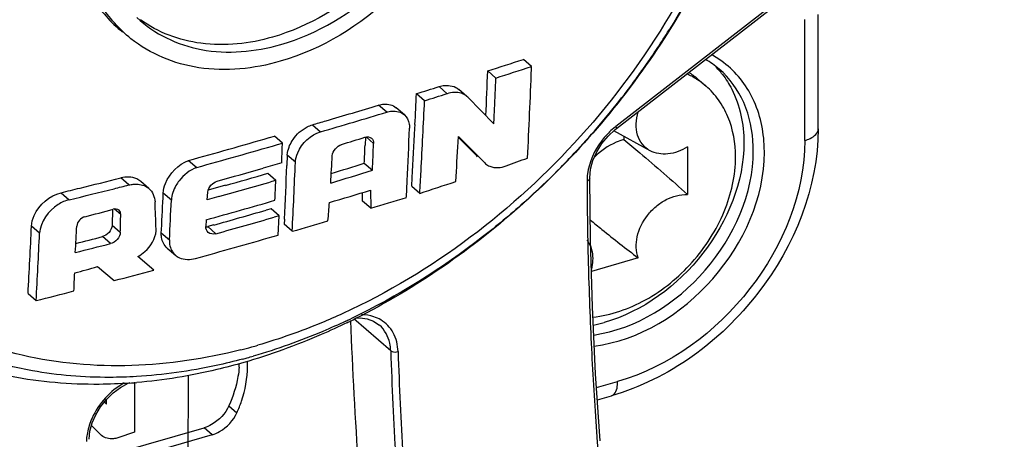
# Model space of a CAD drawing. Header units: millimetres. Extents: x 0 to 420, y 0 to 297.
# Tile 309 of 502: x 357.162 to 358.992, y 131.948 to 132.729. Entities that reach past the tile are written whole.
import ezdxf

# ---------------------------------------------------------------- set-up
doc = ezdxf.new("R2010")
doc.units = ezdxf.units.MM
doc.header["$LTSCALE"] = 23.1
doc.layers.get('0').update_dxf_attribs({"linetype": 'CONTINUOUS'})
doc.layers.add('COURBES', color=7, linetype='CONTINUOUS')

msp = doc.modelspace()

# ---------------------------------------------------------------- linework, layer by layer
at = {"color": 7, "linetype": 'CONTINUOUS'}
for p, q in [((358.9907, 133.0897), (358.2698, 132.5297)), ((358.271, 132.5262), (358.9919, 133.0862)), ((358.646, 132.5253), (358.646, 132.7379)), ((358.621, 132.5037), (358.621, 132.7289)), ((358.1131, 132.6415), (358.0981, 132.6546)), ((358.113, 132.6369), (358.1131, 132.6415)), ((358.0469, 132.62), (358.0318, 132.6331)), ((357.9562, 132.5909), (357.9412, 132.604)), ((358.4225, 132.6179), (358.4375, 132.6049)), ((357.9143, 132.5778), (357.8993, 132.5909)), ((357.993, 132.5857), (357.978, 132.5988)), ((357.9946, 132.5843), (357.9931, 132.5857)), ((358.0432, 132.5349), (357.9946, 132.5843)), ((357.844, 132.5565), (357.829, 132.5696)), ((357.8768, 132.5517), (357.8617, 132.5648)), ((358.3098, 132.5563), (358.3115, 132.5568)), ((357.7062, 132.533), (357.7212, 132.52)), ((357.8962, 132.5263), (357.8966, 132.5334)), ((357.6259, 132.5091), (357.6352, 132.5119)), ((357.6503, 132.4988), (357.6352, 132.5119)), ((357.8045, 132.5099), (357.8039, 132.4951)), ((357.8196, 132.4985), (357.8061, 132.5103)), ((357.9768, 132.501), (357.9774, 132.511)), ((357.9774, 132.511), (358.0264, 132.462)), ((358.2439, 132.4979), (358.2555, 132.512)), ((358.2555, 132.512), (358.2687, 132.5244)), ((358.3335, 132.4848), (358.266, 132.5218)), ((358.2687, 132.5244), (358.271, 132.5262)), ((358.2848, 132.5115), (358.2848, 132.5058)), ((357.6409, 132.4961), (357.6503, 132.4988)), ((357.6501, 132.4954), (357.6503, 132.4988)), ((358.0113, 132.4751), (357.9772, 132.5091)), ((358.2344, 132.4826), (358.2439, 132.4979)), ((358.403, 132.4918), (358.403, 132.4033)), ((358.5254, 132.4848), (358.5252, 132.4931)), ((357.6593, 132.4763), (357.6585, 132.4575)), ((357.6593, 132.4763), (357.6599, 132.4815)), ((357.6744, 132.4632), (357.6593, 132.4763)), ((358.0113, 132.4751), (358.0027, 132.4837)), ((358.0113, 132.4751), (358.0127, 132.4738)), ((358.0127, 132.4737), (358.0113, 132.4751)), ((358.2274, 132.4665), (358.2344, 132.4826)), ((358.5459, 132.482), (358.5457, 132.4908)), ((357.4758, 132.4667), (357.4909, 132.4537)), ((357.6488, 132.4622), (357.6143, 132.4523)), ((357.6488, 132.4622), (357.649, 132.4678)), ((357.6488, 132.4622), (357.649, 132.4678)), ((357.8023, 132.4614), (357.8174, 132.4483)), ((358.0181, 132.4702), (358.0264, 132.462)), ((358.0264, 132.462), (358.0278, 132.4606)), ((358.223, 132.4502), (358.2274, 132.4665)), ((357.623, 132.4428), (357.6381, 132.4297)), ((358.2213, 132.4343), (358.223, 132.4502)), ((357.3647, 132.421), (357.3496, 132.4341)), ((357.4021, 132.4144), (357.3871, 132.4275)), ((357.5445, 132.4204), (357.5124, 132.4113)), ((357.8807, 132.3981), (357.8822, 132.4286)), ((357.8904, 132.4186), (357.8913, 132.435)), ((357.8904, 132.4186), (357.9054, 132.4055)), ((358.2213, 132.4328), (358.2213, 132.4343)), ((358.2227, 132.3191), (358.2213, 132.4327)), ((357.2388, 132.4066), (357.2539, 132.3935)), ((357.4438, 132.3928), (357.4287, 132.4058)), ((357.5104, 132.3935), (357.5116, 132.4079)), ((357.7992, 132.391), (357.7991, 132.4069)), ((357.814, 132.4114), (357.8143, 132.3779)), ((357.5318, 132.3995), (357.5104, 132.3935)), ((357.8143, 132.3779), (357.7992, 132.391)), ((357.8142, 132.3849), (357.8143, 132.3779)), ((357.3345, 132.3756), (357.3338, 132.3461)), ((357.3497, 132.3664), (357.3383, 132.3763)), ((357.6291, 132.3769), (357.6197, 132.3742)), ((357.6442, 132.3638), (357.6291, 132.3769)), ((357.6442, 132.3638), (357.6348, 132.3611)), ((357.6423, 132.3279), (357.6442, 132.3638)), ((357.3338, 132.3461), (357.3488, 132.3331)), ((357.5085, 132.3563), (357.5079, 132.3439)), ((357.5226, 132.3466), (357.5116, 132.3435)), ((357.6538, 132.3575), (357.6533, 132.348)), ((357.6684, 132.3349), (357.6533, 132.348)), ((357.1989, 132.3311), (357.1838, 132.3442)), ((357.4153, 132.3359), (357.4153, 132.3389)), ((357.4251, 132.332), (357.4255, 132.3384)), ((357.4251, 132.332), (357.4402, 132.319)), ((357.5116, 132.3435), (357.5267, 132.3304)), ((357.6329, 132.3252), (357.6423, 132.3279)), ((357.3306, 132.3119), (357.3155, 132.325)), ((358.2176, 132.3189), (358.2176, 132.3163)), ((358.2177, 132.3189), (358.2177, 132.3164)), ((358.2263, 132.1946), (358.2227, 132.3191)), ((357.4361, 132.3036), (357.4512, 132.2905)), ((357.4112, 132.2624), (357.3817, 132.2882)), ((358.3115, 132.2854), (358.2244, 132.2603)), ((357.3063, 132.2691), (357.3372, 132.2431)), ((357.1774, 132.219), (357.1925, 132.2059)), ((358.2323, 132.0694), (358.2263, 132.1946)), ((357.8515, 132.1127), (357.7831, 132.1721)), ((357.7856, 132.1734), (357.7948, 132.1738)), ((357.7948, 132.1738), (357.8078, 132.1719)), ((357.8078, 132.1719), (357.8195, 132.1676)), ((357.8195, 132.1676), (357.8296, 132.161)), ((357.8296, 132.161), (357.8306, 132.1602)), ((357.8306, 132.1602), (357.8305, 132.1603)), ((357.3492, 132.0443), (357.3636, 132.0523)), ((357.3636, 132.0523), (357.3665, 132.0534)), ((357.375, 132.054), (357.3753, 131.9609)), ((358.2406, 131.945), (358.2323, 132.0694)), ((358.234, 132.0441), (358.2731, 132.0554)), ((357.3231, 132.022), (357.3355, 132.0341)), ((357.3355, 132.0341), (357.3492, 132.0443)), ((357.3122, 132.0083), (357.3231, 132.022)), ((357.3193, 132.0172), (357.3232, 132.0132)), ((357.3232, 132.0132), (357.3232, 132.0221)), ((358.2355, 132.0214), (358.262, 132.029)), ((357.3034, 131.9936), (357.3122, 132.0083)), ((357.5506, 132.0104), (357.5656, 131.9974)), ((357.2968, 131.9783), (357.3034, 131.9936)), ((357.2891, 131.907), (357.5046, 131.9692)), ((357.2908, 131.9479), (357.2925, 131.963)), ((357.2925, 131.963), (357.2968, 131.9783)), ((357.3129, 131.9562), (357.2954, 131.9734)), ((357.3753, 131.9609), (357.3445, 131.9507)), ((357.5196, 131.9562), (357.5046, 131.9692)), ((357.5196, 131.9562), (357.2884, 131.8895)), ((357.3141, 131.9551), (357.3129, 131.9562))]:
    msp.add_line(p, q, dxfattribs=at)
for centre, radius, start, end in [((357.1229, 133.4845), 1.4674, 324.5602, 327.7087), ((357.1303, 133.4797), 1.4585, 327.711, 328.1385), ((358.3617, 132.5051), 0.1801, 52.9462, 61.5236), ((354.0831, 144.9155), 12.9015, 287.82215, 288.13153), ((354.0974, 144.9093), 12.9083, 287.81582, 288.12505), ((358.3547, 132.5124), 0.1641, 49.1585, 60.1617), ((358.3321, 132.5223), 0.1714, 37.4952, 44.4989), ((345.2076, 133.1455), 12.8345, 357.34103, 357.71194), ((345.1625, 133.1333), 12.8946, 357.46401, 357.71881), ((345.5704, 133.1044), 12.5513, 357.10795, 357.86542), ((357.1195, 133.4869), 1.4715, 323.3858, 324.5619), ((358.3391, 132.4901), 0.1512, 57.7432, 65.5278), ((358.3261, 132.5066), 0.1472, 49.1255, 57.4395), ((353.974, 145.2074), 13.213, 287.28215, 287.47265), ((357.1187, 133.4875), 1.4725, 320.812, 323.3842), ((358.3407, 132.493), 0.1479, 56.8211, 57.7117), ((358.3412, 132.4937), 0.1471, 49.1241, 56.8228), ((345.5815, 133.1448), 12.3302, 357.15808, 357.42539), ((353.9652, 145.2738), 13.296, 287.27856, 287.46787), ((357.9748, 132.5646), 0.0279, 49.0927, 57.8089), ((353.8917, 145.5853), 13.5982, 286.40132, 286.83051), ((345.2955, 133.1428), 12.6315, 356.84011, 357.43623), ((353.9027, 145.5871), 13.6136, 286.28971, 286.82893), ((345.737, 133.107), 12.3194, 357.33811, 357.46779), ((357.1089, 133.4955), 1.4852, 319.3175, 320.8123), ((354.0129, 145.1693), 13.1649, 286.29238, 286.40666), ((358.3573, 132.4173), 0.1425, 128.4754, 134.0537), ((358.3542, 132.4211), 0.1375, 127.8409, 128.4479), ((345.3001, 133.023), 12.5961, 357.29543, 357.7424), ((345.1341, 133.165), 12.7781, 356.7248, 357.13462), ((357.1022, 133.5013), 1.494, 316.8775, 319.3172), ((353.7552, 145.918), 13.9564, 285.46131, 286.10133), ((353.7561, 145.9542), 14.0076, 285.4635, 286.10117), ((344.8714, 133.0102), 12.7891, 357.56917, 357.69326), ((353.7929, 145.5477), 13.6409, 286.90841, 287.09832), ((345.2678, 133.0432), 12.548, 357.34241, 357.49628), ((345.2127, 133.0314), 12.6182, 357.35146, 357.57969), ((345.4164, 133.2195), 12.5809, 356.39045, 356.72588), ((345.1593, 133.1929), 12.604, 356.50478, 356.73685), ((357.1006, 133.5027), 1.4961, 315.4851, 316.8784), ((345.1208, 133.0012), 12.5495, 357.05973, 357.51715), ((345.1519, 132.9854), 12.5333, 357.02467, 357.61183), ((353.7879, 145.3671), 13.5156, 287.00683, 287.27896), ((353.5895, 144.7018), 13.0378, 290.08171, 290.26681), ((353.757, 145.9095), 13.9991, 285.63148, 285.99387), ((353.789, 145.7243), 13.8239, 285.76344, 286.10203), ((353.7692, 145.465), 13.6316, 286.93494, 287.27565), ((345.5419, 133.1294), 12.3847, 356.64914, 356.83913), ((357.1052, 133.4981), 1.4897, 312.6231, 315.4871), ((353.7152, 146.8505), 14.8675, 283.84926, 284.14955), ((353.8859, 146.2085), 14.2196, 284.04682, 284.16085), ((353.7647, 145.8479), 13.966, 285.64839, 286.10151), ((345.0596, 132.9988), 12.5913, 357.24, 357.40952), ((353.8383, 144.9407), 13.1785, 287.97585, 288.28206), ((365.0656, 132.4512), 6.8493, 180.19118, 181.10702), ((354.0234, 145.587), 13.5669, 283.7099, 283.86286), ((353.7768, 146.6431), 14.6677, 283.71305, 284.04833), ((344.1957, 133.01), 13.2468, 357.0941, 357.38597), ((353.8452, 145.4405), 13.6201, 286.60545, 286.94129), ((357.1133, 133.4894), 1.4778, 311.7888, 312.621), ((344.54, 131.8843), 12.8833, 2.02226, 2.24698), ((344.8554, 132.9637), 12.6013, 357.06697, 357.40306), ((353.759, 145.8246), 13.9805, 285.55689, 286.10129), ((345.387, 133.3472), 12.3877, 355.40292, 355.56099), ((353.9363, 145.2443), 13.4382, 286.77309, 287.06908), ((353.5731, 146.4354), 14.5543, 284.76732, 284.98277), ((344.6599, 132.6795), 12.6937, 358.43598, 358.58655), ((353.7331, 145.8399), 14.0154, 285.68711, 286.09976), ((353.7627, 145.7749), 13.9615, 285.64024, 286.10144), ((353.8755, 145.4446), 13.6474, 286.13622, 286.42696), ((344.7607, 132.9173), 12.4363, 356.78125, 357.35885), ((344.7173, 132.9052), 12.4947, 356.79165, 357.36661), ((344.6888, 133.0136), 12.5969, 356.73173, 356.95612), ((357.5061, 132.3634), 0.0207, 275.4555, 281.5911), ((357.5059, 132.3644), 0.0217, 281.5673, 285.3571), ((353.7265, 146.4436), 14.584, 284.04258, 284.30742), ((353.7388, 146.3529), 14.4768, 284.10256, 284.30399), ((353.7537, 145.7642), 13.9877, 285.4874, 286.10105), ((364.9949, 132.4499), 6.7786, 181.12934, 181.60842), ((344.8511, 132.7702), 12.4236, 357.47986, 357.63476), ((353.4061, 146.3188), 14.581, 285.34249, 285.51447), ((353.7657, 146.0981), 14.3079, 284.45501, 284.76119), ((364.936, 132.4482), 6.7196, 181.60806, 182.33147), ((353.5756, 146.4378), 14.6843, 284.2593, 284.54192), ((357.2347, 133.305), 1.2561, 295.1393, 295.3566), ((357.2009, 133.3392), 1.305, 295.852, 296.1942), ((357.233, 133.3085), 1.26, 295.3566, 295.5991), ((364.7255, 132.4073), 6.9528, 181.96488, 184.23956), ((357.1981, 133.345), 1.3116, 296.1943, 296.6223), ((364.835, 132.444), 6.6186, 182.32991, 183.67432), ((358.1695, 132.4373), 0.2833, 281.901, 286.1201), ((357.3174, 133.1162), 1.0339, 284.296, 285.4663), ((357.2105, 133.487), 1.4199, 285.633, 286.1023), ((364.8399, 132.3439), 6.9923, 181.89508, 183.53111), ((364.8474, 132.3422), 6.9861, 181.89525, 183.48833), ((357.2996, 133.1294), 1.0687, 285.0312, 285.4651), ((357.2978, 133.136), 1.0755, 285.4653, 286.1025), ((357.4165, 132.0835), 0.1689, 359.9889, 3.2257), ((357.3874, 132.0968), 0.183, 355.4733, 357.4902), ((357.2991, 132.9983), 0.9482, 274.0652, 274.8644), ((364.6365, 132.4304), 6.4196, 183.66718, 186.43288), ((357.3845, 131.9405), 0.0988, 175.4354, 178.0136), ((357.3928, 131.9397), 0.1071, 169.1221, 175.3866)]:
    msp.add_arc(centre, radius, start, end, dxfattribs=at)
for points, knots in [([(356.8421, 132.2456), (356.7955, 132.2901), (356.7138, 132.3965), (356.6416, 132.5893), (356.62, 132.8058), (356.6605, 133.1176), (356.8353, 133.4992), (357.0716, 133.7446), (357.2086, 133.8442)], [0, 0, 0, 0, 0.105134, 0.21479, 0.331553, 0.456274, 0.723837, 1, 1, 1, 1]), ([(358.5753, 133.3734), (358.575, 133.1317), (358.4393, 132.7569), (358.1127, 132.3785), (357.8991, 132.2293), (357.7858, 132.1725)], [0, 0, 0, 0, 0.485132, 0.745653, 1, 1, 1, 1]), ([(358.5657, 133.3518), (358.5657, 133.2983), (358.5471, 133.0729), (358.4599, 132.8559), (358.3691, 132.7098)], [0, 0, 0, 0, 0.237286, 1, 1, 1, 1]), ([(357.5727, 132.1143), (357.4415, 132.0809), (357.2335, 132.0697), (356.9887, 132.1636), (356.8406, 132.2797), (356.7329, 132.4365), (356.6482, 132.6937), (356.6623, 132.9085), (356.6968, 133.0458)], [0, 0, 0, 0, 0.256973, 0.375679, 0.491432, 0.608701, 0.73148, 1, 1, 1, 1]), ([(358.4868, 132.989), (358.4276, 132.8139), (358.2315, 132.4888), (357.9294, 132.2585), (357.7622, 132.1818)], [0, 0, 0, 0, 0.50121, 1, 1, 1, 1]), ([(357.9442, 132.9852), (357.9161, 132.9168), (357.8297, 132.7943), (357.7005, 132.7159), (357.632, 132.6961)], [0, 0, 0, 0, 0.508769, 1, 1, 1, 1]), ([(357.9938, 132.9824), (357.9645, 132.9044), (357.8694, 132.7635), (357.7238, 132.6736), (357.6462, 132.6512)], [0, 0, 0, 0, 0.507867, 1, 1, 1, 1]), ([(357.647, 132.6824), (357.7156, 132.7022), (357.8449, 132.7806), (357.9315, 132.9032), (357.9596, 132.9716)], [0, 0, 0, 0, 0.491205, 1, 1, 1, 1]), ([(357.283, 132.7954), (357.2871, 132.7866), (357.3052, 132.7529), (357.331, 132.7233), (357.3531, 132.7056)], [0, 0, 0, 0, 0.255025, 1, 1, 1, 1]), ([(357.3687, 132.6931), (357.3467, 132.7107), (357.3212, 132.7399), (357.3032, 132.7732), (357.299, 132.7819)], [0, 0, 0, 0, 0.745056, 1, 1, 1, 1]), ([(357.3798, 132.7323), (357.4122, 132.7019), (357.5023, 132.659), (357.5995, 132.6687), (357.647, 132.6824)], [0, 0, 0, 0, 0.473074, 1, 1, 1, 1]), ([(357.632, 132.6961), (357.5892, 132.6838), (357.5023, 132.6737), (357.4188, 132.7047), (357.3864, 132.7284)], [0, 0, 0, 0, 0.525775, 1, 1, 1, 1]), ([(357.6462, 132.6512), (357.5975, 132.6371), (357.4984, 132.6262), (357.4043, 132.6645), (357.3687, 132.6931)], [0, 0, 0, 0, 0.526271, 1, 1, 1, 1]), ([(358.5458, 132.4908), (358.5448, 132.5219), (358.5322, 132.5824), (358.4932, 132.6314), (358.4702, 132.6488)], [0, 0, 0, 0, 0.518783, 1, 1, 1, 1]), ([(358.5253, 132.4931), (358.5244, 132.5208), (358.5138, 132.5747), (358.4815, 132.6197), (358.462, 132.6365)], [0, 0, 0, 0, 0.51859, 1, 1, 1, 1]), ([(358.4681, 132.6267), (358.4746, 132.6182), (358.4986, 132.5802), (358.5079, 132.534), (358.5079, 132.4999)], [0, 0, 0, 0, 0.239274, 1, 1, 1, 1]), ([(357.9412, 132.604), (357.9446, 132.6051), (357.9569, 132.6078), (357.9711, 132.6048), (357.978, 132.5988)], [0, 0, 0, 0, 0.282026, 1, 1, 1, 1]), ([(358.4924, 132.4734), (358.4924, 132.4987), (358.4859, 132.5366), (358.4622, 132.5797), (358.4462, 132.5973), (358.4375, 132.6049)], [0, 0, 0, 0, 0.518318, 0.761979, 1, 1, 1, 1]), ([(357.9896, 132.5883), (357.9874, 132.5897), (357.977, 132.5944), (357.9646, 132.5935), (357.9562, 132.5909)], [0, 0, 0, 0, 0.23088, 1, 1, 1, 1]), ([(357.829, 132.5696), (357.832, 132.5705), (357.843, 132.5728), (357.8556, 132.5701), (357.8617, 132.5648)], [0, 0, 0, 0, 0.280976, 1, 1, 1, 1]), ([(357.844, 132.5565), (357.8471, 132.5574), (357.858, 132.5597), (357.8706, 132.557), (357.8768, 132.5517)], [0, 0, 0, 0, 0.281295, 1, 1, 1, 1]), ([(357.8768, 132.5517), (357.8818, 132.5474), (357.8861, 132.5383), (357.8865, 132.5292), (357.8864, 132.5268)], [0, 0, 0, 0, 0.727043, 1, 1, 1, 1]), ([(358.3335, 132.4848), (358.3281, 132.4877), (358.3181, 132.4962), (358.3091, 132.5141), (358.3067, 132.5352), (358.3093, 132.5496), (358.3115, 132.5568)], [0, 0, 0, 0, 0.229498, 0.466171, 0.721774, 1, 1, 1, 1]), ([(357.67, 132.5059), (357.6765, 132.5154), (357.6885, 132.5262), (357.7027, 132.532), (357.7062, 132.533)], [0, 0, 0, 0, 0.760459, 1, 1, 1, 1]), ([(358.2698, 132.5297), (358.2703, 132.529), (358.2707, 132.528), (358.2713, 132.5264), (358.271, 132.5262)], [0, 0, 0, 0, 0.693182, 1, 1, 1, 1]), ([(357.6744, 132.4632), (357.6746, 132.4692), (357.681, 132.4941), (357.7027, 132.5146), (357.7212, 132.52)], [0, 0, 0, 0, 0.238605, 1, 1, 1, 1]), ([(358.2583, 132.5197), (358.2527, 132.5143), (358.2331, 132.4922), (358.2202, 132.4637), (358.2172, 132.442)], [0, 0, 0, 0, 0.259658, 1, 1, 1, 1]), ([(358.646, 132.5253), (358.646, 132.4168), (358.5578, 132.1975), (358.3683, 132.0597), (358.262, 132.029)], [0, 0, 0, 0, 0.49517, 1, 1, 1, 1]), ([(358.621, 132.5037), (358.6245, 132.5047), (358.6348, 132.5083), (358.646, 132.5177), (358.646, 132.5253)], [0, 0, 0, 0, 0.325451, 1, 1, 1, 1]), ([(358.2848, 132.5058), (358.2799, 132.5044), (358.2597, 132.4969), (358.2416, 132.4841), (358.23, 132.4726)], [0, 0, 0, 0, 0.24022, 1, 1, 1, 1]), ([(358.5079, 132.4999), (358.5079, 132.4268), (358.4475, 132.2793), (358.32, 132.1859), (358.2481, 132.1651)], [0, 0, 0, 0, 0.494087, 1, 1, 1, 1]), ([(358.621, 132.5037), (358.621, 132.4058), (358.54, 132.2083), (358.3694, 132.0832), (358.2731, 132.0554)], [0, 0, 0, 0, 0.494087, 1, 1, 1, 1]), ([(358.2848, 132.5058), (358.2947, 132.4975), (358.3346, 132.4639), (358.374, 132.4297), (358.403, 132.4033)], [0, 0, 0, 0, 0.24752, 1, 1, 1, 1]), ([(358.403, 132.4918), (358.392, 132.4849), (358.3689, 132.4756), (358.3434, 132.4794), (358.3335, 132.4848)], [0, 0, 0, 0, 0.535507, 1, 1, 1, 1]), ([(358.2272, 132.1752), (358.2612, 132.1789), (358.3307, 132.2033), (358.4161, 132.2734), (358.4759, 132.3667), (358.4924, 132.4388), (358.4924, 132.4734)], [0, 0, 0, 0, 0.239122, 0.498483, 0.758719, 1, 1, 1, 1]), ([(358.2287, 132.1419), (358.3078, 132.1534), (358.455, 132.246), (358.5254, 132.4049), (358.5254, 132.4848)], [0, 0, 0, 0, 0.500036, 1, 1, 1, 1]), ([(358.2297, 132.1214), (358.3135, 132.1321), (358.4706, 132.229), (358.5459, 132.3973), (358.5459, 132.482)], [0, 0, 0, 0, 0.499239, 1, 1, 1, 1]), ([(358.0278, 132.4606), (358.03, 132.4587), (358.0416, 132.4516), (358.0565, 132.4531), (358.0661, 132.4566)], [0, 0, 0, 0, 0.228288, 1, 1, 1, 1]), ([(357.3871, 132.4275), (357.3848, 132.4294), (357.3737, 132.4365), (357.3593, 132.4366), (357.3496, 132.4341)], [0, 0, 0, 0, 0.231688, 1, 1, 1, 1]), ([(357.3647, 132.421), (357.3674, 132.4217), (357.3777, 132.4235), (357.3888, 132.4221), (357.3957, 132.4187)], [0, 0, 0, 0, 0.271039, 1, 1, 1, 1]), ([(357.4582, 132.4288), (357.456, 132.4261), (357.4488, 132.4153), (357.4442, 132.4023), (357.4438, 132.3928)], [0, 0, 0, 0, 0.266465, 1, 1, 1, 1]), ([(357.1838, 132.3442), (357.1841, 132.351), (357.1917, 132.3792), (357.2176, 132.4014), (357.2388, 132.4066)], [0, 0, 0, 0, 0.237805, 1, 1, 1, 1]), ([(358.3115, 132.2854), (358.3069, 132.2976), (358.3067, 132.3272), (358.3233, 132.3598), (358.3441, 132.3817), (358.3679, 132.398), (358.3894, 132.4039), (358.403, 132.4033)], [0, 0, 0, 0, 0.229925, 0.492177, 0.62798, 0.760469, 1, 1, 1, 1]), ([(357.2539, 132.3935), (357.2467, 132.3918), (357.2204, 132.3803), (357.1999, 132.3524), (357.1989, 132.3311)], [0, 0, 0, 0, 0.25702, 1, 1, 1, 1]), ([(358.098, 132.3876), (358.0735, 132.3657), (357.9746, 132.283), (357.8641, 132.2137), (357.7775, 132.1722)], [0, 0, 0, 0, 0.254867, 1, 1, 1, 1]), ([(358.2222, 132.356), (358.2295, 132.3501), (358.2589, 132.3261), (358.2887, 132.3026), (358.3115, 132.2854)], [0, 0, 0, 0, 0.248166, 1, 1, 1, 1]), ([(357.3817, 132.2882), (357.3864, 132.2906), (357.4027, 132.3019), (357.4145, 132.3213), (357.4153, 132.3359)], [0, 0, 0, 0, 0.264044, 1, 1, 1, 1]), ([(357.4361, 132.3036), (357.4304, 132.3085), (357.4254, 132.3189), (357.425, 132.3292), (357.4251, 132.332)], [0, 0, 0, 0, 0.729225, 1, 1, 1, 1]), ([(357.4402, 132.319), (357.4401, 132.3162), (357.4404, 132.3058), (357.4455, 132.2954), (357.4512, 132.2905)], [0, 0, 0, 0, 0.270338, 1, 1, 1, 1]), ([(358.216, 132.3189), (358.2183, 132.316), (358.2208, 132.3116), (358.2227, 132.307), (358.2231, 132.3059)], [0, 0, 0, 0, 0.745263, 1, 1, 1, 1]), ([(357.4512, 132.2905), (357.4534, 132.2885), (357.4646, 132.2815), (357.4791, 132.2818), (357.4887, 132.2844)], [0, 0, 0, 0, 0.230447, 1, 1, 1, 1]), ([(358.2231, 132.3059), (358.2242, 132.3028), (358.2279, 132.2894), (358.2269, 132.275), (358.2244, 132.2647)], [0, 0, 0, 0, 0.235912, 1, 1, 1, 1]), ([(357.1854, 132.0754), (357.1208, 132.087), (356.996, 132.1268), (356.8881, 132.2018), (356.8421, 132.2456)], [0, 0, 0, 0, 0.508017, 1, 1, 1, 1]), ([(357.7622, 132.1818), (357.7492, 132.1759), (357.6977, 132.1533), (357.6446, 132.1345), (357.6043, 132.1229)], [0, 0, 0, 0, 0.25392, 1, 1, 1, 1]), ([(357.77, 132.1648), (357.7543, 132.1571), (357.692, 132.1285), (357.6274, 132.1049), (357.5783, 132.0908)], [0, 0, 0, 0, 0.254435, 1, 1, 1, 1]), ([(357.7683, 132.1679), (357.7542, 132.1612), (357.6981, 132.1362), (357.6401, 132.1154), (357.5961, 132.1026)], [0, 0, 0, 0, 0.254133, 1, 1, 1, 1]), ([(357.8651, 132.1111), (357.8647, 132.1232), (357.8594, 132.1468), (357.8424, 132.1645), (357.8328, 132.1701)], [0, 0, 0, 0, 0.51846, 1, 1, 1, 1]), ([(357.8515, 132.1127), (357.8513, 132.1174), (357.8494, 132.1349), (357.8403, 132.1517), (357.8306, 132.1602)], [0, 0, 0, 0, 0.268181, 1, 1, 1, 1]), ([(357.8515, 132.1127), (357.8522, 132.112), (357.8565, 132.1099), (357.8616, 132.11), (357.8651, 132.1111)], [0, 0, 0, 0, 0.21084, 1, 1, 1, 1]), ([(357.5768, 132.0973), (357.5602, 132.0928), (357.4952, 132.077), (357.4286, 132.0676), (357.3788, 132.0646)], [0, 0, 0, 0, 0.255689, 1, 1, 1, 1]), ([(357.5783, 132.0908), (357.5618, 132.086), (357.4965, 132.0688), (357.4295, 132.0577), (357.3795, 132.0535)], [0, 0, 0, 0, 0.255493, 1, 1, 1, 1]), ([(357.3788, 132.0646), (357.3623, 132.0637), (357.2977, 132.0616), (357.2327, 132.0669), (357.1854, 132.0754)], [0, 0, 0, 0, 0.255945, 1, 1, 1, 1]), ([(357.5698, 132.0824), (357.5693, 132.0764), (357.5662, 132.0516), (357.5584, 132.0276), (357.5506, 132.0104)], [0, 0, 0, 0, 0.24161, 1, 1, 1, 1]), ([(357.5656, 131.9974), (357.5688, 132.0044), (357.5798, 132.0319), (357.5854, 132.0616), (357.5854, 132.0835)], [0, 0, 0, 0, 0.261086, 1, 1, 1, 1]), ([(357.3663, 132.0524), (357.3474, 132.0511), (357.274, 132.0481), (357.2, 132.0542), (357.1463, 132.0646)], [0, 0, 0, 0, 0.256605, 1, 1, 1, 1]), ([(357.3563, 132.0529), (357.3304, 132.0385), (357.3015, 132.0068), (357.2894, 131.9693), (357.2876, 131.9599)], [0, 0, 0, 0, 0.755907, 1, 1, 1, 1]), ([(358.262, 132.029), (358.2637, 132.0296), (358.2723, 132.0355), (358.2731, 132.0473), (358.2731, 132.0554)], [0, 0, 0, 0, 0.183425, 1, 1, 1, 1]), ([(357.5506, 132.0104), (357.544, 131.9959), (357.5287, 131.979), (357.5094, 131.9706), (357.5046, 131.9692)], [0, 0, 0, 0, 0.758422, 1, 1, 1, 1]), ([(357.5196, 131.9562), (357.5244, 131.9576), (357.5437, 131.966), (357.559, 131.9829), (357.5656, 131.9974)], [0, 0, 0, 0, 0.241578, 1, 1, 1, 1]), ([(357.3445, 131.9507), (357.3417, 131.9498), (357.3315, 131.9474), (357.3198, 131.9501), (357.3141, 131.9551)], [0, 0, 0, 0, 0.277105, 1, 1, 1, 1])]:
    msp.add_open_spline(points, degree=3, knots=knots, dxfattribs=at)
for points in [[(357.8035, 132.5097), (357.8075, 132.5109), (357.8128, 132.5107), (357.816, 132.5079)], [(357.6599, 132.4815), (357.6613, 132.4902), (357.6651, 132.4986), (357.67, 132.5059)], [(357.7429, 132.4754), (357.7434, 132.4845), (357.7516, 132.4938), (357.7603, 132.4965)], [(357.816, 132.5079), (357.8185, 132.5057), (357.8198, 132.5019), (357.8196, 132.4985)], [(357.4328, 132.424), (357.4403, 132.4428), (357.457, 132.4594), (357.4758, 132.4667)], [(357.4909, 132.4537), (357.4781, 132.4487), (357.4666, 132.4396), (357.4582, 132.4288)], [(358.2172, 132.442), (358.2166, 132.4375), (358.2163, 132.4329), (358.2163, 132.4284)], [(357.3957, 132.4187), (357.398, 132.4175), (357.4002, 132.4161), (357.4021, 132.4144)], [(357.4287, 132.4058), (357.429, 132.4121), (357.4305, 132.4183), (357.4328, 132.424)], [(357.5116, 132.4079), (357.5124, 132.4167), (357.5205, 132.4256), (357.5291, 132.4282)], [(358.2213, 132.4327), (358.2213, 132.4305), (358.2185, 132.429), (358.2163, 132.4284)], [(357.4021, 132.4144), (357.409, 132.4084), (357.413, 132.3986), (357.4134, 132.3895)], [(357.3465, 132.3741), (357.3438, 132.3765), (357.3393, 132.3769), (357.3359, 132.3759)], [(357.3497, 132.3664), (357.3498, 132.3692), (357.3486, 132.3723), (357.3465, 132.3741)], [(357.283, 132.3619), (357.2756, 132.3599), (357.2684, 132.3523), (357.268, 132.3447)], [(357.3338, 132.3461), (357.3335, 132.3368), (357.3246, 132.3273), (357.3155, 132.325)], [(357.3488, 132.3331), (357.3486, 132.3238), (357.3396, 132.3142), (357.3306, 132.3119)], [(357.5121, 132.3327), (357.5091, 132.3353), (357.5076, 132.3399), (357.5079, 132.3439)], [(357.5267, 132.3304), (357.5219, 132.3291), (357.5158, 132.3295), (357.5121, 132.3327)], [(357.8202, 132.1758), (357.8128, 132.1783), (357.8049, 132.1794), (357.7971, 132.1795)], [(357.8328, 132.1701), (357.8288, 132.1725), (357.8246, 132.1744), (357.8202, 132.1758)]]:
    msp.add_open_spline(points, degree=3, dxfattribs=at)
at = {"layer": 'COURBES', "color": 4, "linetype": 'CONTINUOUS'}
msp.add_line((357.4749, 131.5969), (357.4754, 132.067), dxfattribs=at)

doc.saveas('drawing.dxf')
